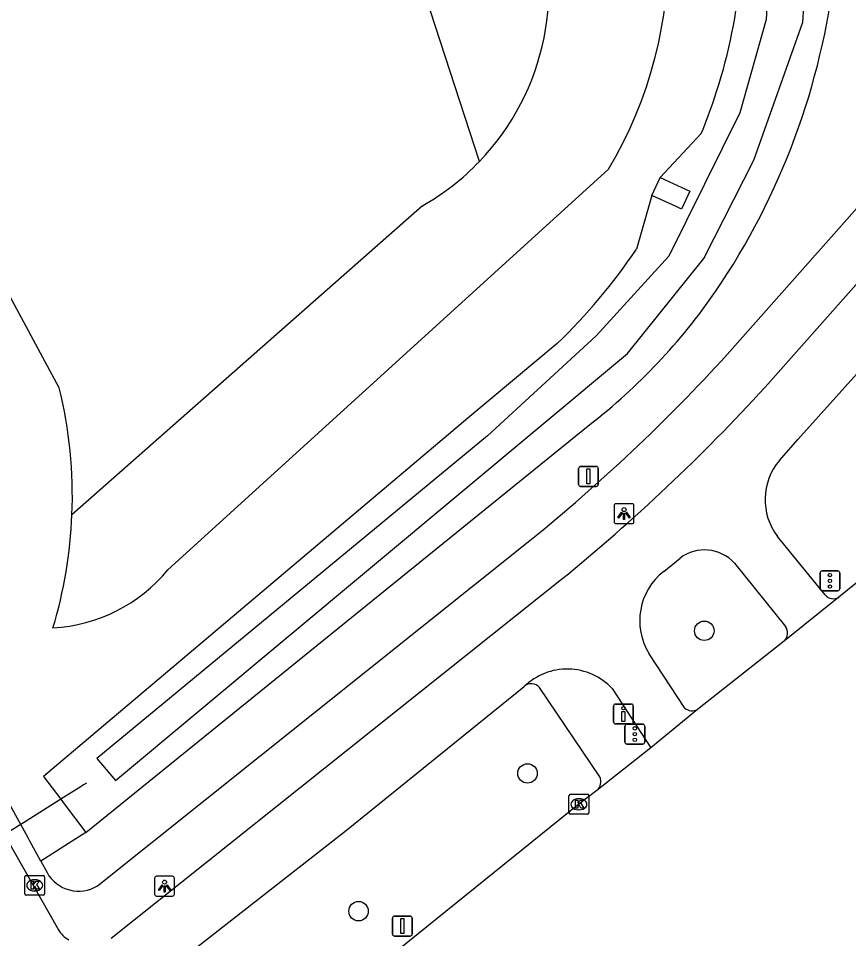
# Model space of a CAD drawing. Extents: x 159353 to 160616, y 385893 to 387321.
# Drawn here: x 160514.12 to 160555.79, y 386436.61 to 386482.83 of the extents above; entities that cross this region are included whole.
import ezdxf

# ---------------------------------------------------------------- set-up
doc = ezdxf.new("R2010")
doc.units = 0
for name, color, linetype in [('IMGEO_Berm_groen', 7, 'Continuous'), ('IMGEO_Boom', 7, 'Continuous'), ('IMGEO_Drukknoppaal', 7, 'Continuous'), ('IMGEO_Duiker', 7, 'Continuous'), ('IMGEO_Fietspad_gesloten', 7, 'Continuous'), ('IMGEO_Groenvoorziening', 7, 'Continuous'), ('IMGEO_Kolk', 7, 'Continuous'), ('IMGEO_Lichtpunt', 7, 'Continuous'), ('IMGEO_Naaldbos', 7, 'Continuous'), ('IMGEO_Rijbaan_lokaal_open', 7, 'Continuous'), ('IMGEO_Rijbaan_regionaal_gesloten', 7, 'Continuous'), ('IMGEO_Terreindeel_gesloten', 7, 'Continuous'), ('IMGEO_Verkeersbordpaal', 7, 'Continuous'), ('IMGEO_Verkeersregelinstallatiepaal', 7, 'Continuous'), ('IMGEO_Voetpad_open', 7, 'Continuous'), ('IMGEO_Waterloop', 7, 'Continuous')]:
    doc.layers.add(name, color=color, linetype=linetype)

msp = doc.modelspace()

# ---------------------------------------------------------------- linework, layer by layer
at = {"layer": 'IMGEO_Berm_groen'}
for points in [[(160517.502, 386441.937), (160542.802, 386462.429)], [(160517.502, 386441.937), (160516.808, 386441.505), (160515.236, 386440.506)]]:
    msp.add_lwpolyline(points, dxfattribs=at)
for centre, radius, start, end in [((160519.463, 386489.291), 35.866, 325.7684, 353.5915), ((160524.403, 386486.129), 30.004, 307.8238, 325.4544)]:
    msp.add_arc(centre, radius, start, end, dxfattribs=at)
at = {"layer": 'IMGEO_Boom'}
for centre in [(160548.548, 386452.07), (160539.672, 386444.907), (160531.192, 386437.989)]:
    msp.add_circle(centre, 0.489, dxfattribs=at)
at = {"layer": 'IMGEO_Drukknoppaal'}
for p, q in [((160543.995, 386447.491), (160543.995, 386448.291)), ((160543.995, 386448.291), (160543.995, 386447.491)), ((160544.095, 386448.391), (160544.885, 386448.391)), ((160544.885, 386448.391), (160544.095, 386448.391)), ((160544.985, 386448.291), (160544.985, 386447.491)), ((160544.985, 386447.491), (160544.985, 386448.291)), ((160544.885, 386447.391), (160544.095, 386447.391)), ((160544.095, 386447.391), (160544.885, 386447.391))]:
    msp.add_line(p, q, dxfattribs=at)
msp.add_lwpolyline([(160544.565, 386448.016), (160544.565, 386447.516), (160544.415, 386447.516), (160544.415, 386448.016), (160544.565, 386448.016)], dxfattribs=at)
msp.add_circle((160544.49, 386448.181), 0.085, dxfattribs=at)
for centre, start, end in [((160544.095, 386448.291), 90, 180), ((160544.095, 386448.291), 90, 180), ((160544.885, 386448.291), 0, 90), ((160544.885, 386448.291), 360, 90), ((160544.095, 386447.491), 180, 270), ((160544.095, 386447.491), 180, 270), ((160544.885, 386447.491), 270, 0), ((160544.885, 386447.491), 270, 0)]:
    msp.add_arc(centre, 0.1, start, end, dxfattribs=at)
at = {"layer": 'IMGEO_Duiker'}
msp.add_lwpolyline([(160517.528, 386444.42), (160517.387, 386444.331), (160517.26, 386444.251), (160516.242, 386443.608), (160514.5, 386442.508), (160513.671, 386441.984), (160507.706, 386438.218), (160505.396, 386436.759), (160502.884, 386435.174), (160502.579, 386434.98), (160502.449, 386434.899), (160502.342, 386434.831)], dxfattribs=at)
at = {"layer": 'IMGEO_Fietspad_gesloten'}
for points in [[(160566.971, 386481.827), (160565.479, 386480.018), (160563.358, 386477.567), (160551.604, 386464.305)], [(160552.316, 386460.624), (160553.247, 386461.669), (160560.947, 386470.248), (160569.362, 386479.876)], [(160554.614, 386453.87), (160552.222, 386456.803)], [(160546.51, 386455.052), (160547.329, 386455.723)], [(160550.063, 386455.472), (160552.632, 386452.282)], [(160541.385, 386454.654), (160518.779, 386436.611)], [(160547.575, 386448.192), (160545.778, 386450.919)], [(160520.015, 386433.567), (160520.804, 386434.384), (160521.764, 386435.158), (160530.579, 386442.052), (160539.503, 386449.265)], [(160543.925, 386449.165), (160545.865, 386446.197)]]:
    msp.add_lwpolyline(points, dxfattribs=at)
for centre, radius, start, end in [((160480.222, 386529.653), 96.777, 309.19809, 317.52711), ((160554.667, 386458.655), 3.067, 140.0433, 217.1382), ((160548.556, 386454.072), 2.057, 42.885, 126.6241), ((160548.457, 386452.576), 3.15, 128.1742, 211.7387), ((160555.019, 386454.201), 0.523, 219.3191, 302.0289), ((160552.187, 386451.963), 0.548, 314.3818, 35.6509), ((160541.665, 386447.056), 3.091, 43.0256, 134.3834), ((160547.94, 386448.586), 0.537, 227.2386, 298.8731)]:
    msp.add_arc(centre, radius, start, end, dxfattribs=at)
at = {"layer": 'IMGEO_Groenvoorziening'}
for points in [[(160537.26, 386475.644), (160531.375, 386493.728), (160503.088, 386540.817)], [(160516.169, 386464.269), (160495.304, 386503.038), (160492.847, 386530.451)], [(160548.394, 386477.04), (160546.339, 386474.836)], [(160545.921, 386473.938), (160546.339, 386474.836)], [(160545.921, 386473.938), (160545.137, 386471.234)], [(160541.163, 386466.496), (160536.68, 386462.748), (160515.376, 386444.757), (160516.242, 386443.608), (160516.417, 386443.376), (160517.502, 386441.937)]]:
    msp.add_lwpolyline(points, dxfattribs=at)
for centre, radius, start, end in [((160523.166, 386487.494), 27.309, 341.5255, 354.126), ((160523.431, 386487.413), 27.032, 337.4345, 341.5092), ((160521.445, 386487.07), 28.497, 313.7829, 326.2406), ((160493.9, 386458.825), 22.925, 357.6824, 13.737)]:
    msp.add_arc(centre, radius, start, end, dxfattribs=at)
at = {"layer": 'IMGEO_Kolk'}
for p, q in [((160541.755, 386442.931), (160541.755, 386443.783)), ((160541.83, 386443.857), (160542.682, 386443.857)), ((160542.756, 386443.783), (160542.756, 386442.931)), ((160542.243, 386443.637), (160542.268, 386443.637)), ((160542.682, 386442.857), (160541.83, 386442.857)), ((160542.266, 386443.077), (160542.241, 386443.077)), ((160514.433, 386438.861), (160514.433, 386439.713)), ((160514.508, 386439.787), (160515.36, 386439.787)), ((160514.921, 386439.567), (160514.946, 386439.567)), ((160515.434, 386439.713), (160515.434, 386438.861)), ((160515.36, 386438.787), (160514.508, 386438.787)), ((160514.944, 386439.007), (160514.919, 386439.007))]:
    msp.add_line(p, q, dxfattribs=at)
for points in [[(160541.755, 386442.931), (160541.755, 386443.783)], [(160541.83, 386443.857), (160542.682, 386443.857)], [(160542.756, 386443.783), (160542.756, 386442.931)], [(160542.076, 386443.557), (160542.199, 386443.557), (160542.199, 386443.406), (160542.329, 386443.557), (160542.493, 386443.557), (160542.347, 386443.406), (160542.5, 386443.157), (160542.348, 386443.157), (160542.263, 386443.321), (160542.199, 386443.254), (160542.199, 386443.157), (160542.076, 386443.157), (160542.076, 386443.557)], [(160542.682, 386442.857), (160541.83, 386442.857)], [(160514.433, 386438.861), (160514.433, 386439.713)], [(160514.508, 386439.787), (160515.36, 386439.787)], [(160515.434, 386439.713), (160515.434, 386438.861)], [(160514.754, 386439.487), (160514.877, 386439.487), (160514.877, 386439.336), (160515.007, 386439.487), (160515.171, 386439.487), (160515.025, 386439.336), (160515.178, 386439.087), (160515.026, 386439.087), (160514.941, 386439.251), (160514.877, 386439.184), (160514.877, 386439.087), (160514.754, 386439.087), (160514.754, 386439.487)], [(160515.36, 386438.787), (160514.508, 386438.787)]]:
    msp.add_lwpolyline(points, dxfattribs=at)
for centre, start, end in [((160541.832, 386443.781), 91.552, 178.448), ((160541.832, 386443.781), 91.552, 178.448), ((160542.68, 386443.781), 1.552, 88.448), ((160542.68, 386443.781), 1.552, 88.448), ((160541.832, 386442.933), 181.552, 268.448), ((160541.832, 386442.933), 181.552, 268.448), ((160542.68, 386442.933), 271.552, 358.448), ((160542.68, 386442.933), 271.552, 358.448), ((160514.51, 386439.711), 91.552, 178.448), ((160514.51, 386439.711), 91.552, 178.448), ((160515.358, 386439.711), 1.552, 88.448), ((160515.358, 386439.711), 1.552, 88.448), ((160514.51, 386438.863), 181.552, 268.448), ((160514.51, 386438.863), 181.552, 268.448), ((160515.358, 386438.863), 271.552, 358.448), ((160515.358, 386438.863), 271.552, 358.448)]:
    msp.add_arc(centre, 0.0765, start, end, dxfattribs=at)
for centre, major_axis, ratio, start_param, end_param in [((160542.242, 386443.357), (-0.387, 0.002), 0.722429, 4.712389, 7.853982), ((160542.267, 386443.357), (-0.39, 0.002), 0.717154, 1.570796, 4.712389), ((160514.92, 386439.287), (-0.387, 0.002), 0.722429, 4.712389, 7.853982), ((160514.945, 386439.287), (-0.39, 0.002), 0.717154, 1.570796, 4.712389)]:
    msp.add_ellipse(centre, major_axis=major_axis, ratio=ratio, start_param=start_param, end_param=end_param, dxfattribs=at)
at = {"layer": 'IMGEO_Lichtpunt'}
for p, q in [((160544.022, 386458.357), (160544.022, 386457.55)), ((160544.022, 386458.357), (160544.022, 386457.55)), ((160544.924, 386458.452), (160544.116, 386458.452)), ((160544.924, 386458.452), (160544.116, 386458.452)), ((160545.018, 386457.55), (160545.018, 386458.357)), ((160545.018, 386457.55), (160545.018, 386458.357)), ((160544.116, 386457.456), (160544.924, 386457.456)), ((160544.116, 386457.456), (160544.924, 386457.456)), ((160520.955, 386439.648), (160520.955, 386438.841)), ((160520.955, 386439.648), (160520.955, 386438.841)), ((160521.857, 386439.743), (160521.049, 386439.743)), ((160521.857, 386439.743), (160521.049, 386439.743)), ((160521.951, 386438.841), (160521.951, 386439.648)), ((160521.951, 386438.841), (160521.951, 386439.648)), ((160521.049, 386438.747), (160521.857, 386438.747)), ((160521.049, 386438.747), (160521.857, 386438.747))]:
    msp.add_line(p, q, dxfattribs=at)
for points in [[(160544.396, 386458.021), (160544.435, 386457.993), (160544.247, 386457.731), (160544.209, 386457.758), (160544.396, 386458.021)], [(160544.608, 386457.993), (160544.646, 386458.02), (160544.833, 386457.758), (160544.794, 386457.73), (160544.608, 386457.993)], [(160544.498, 386457.973), (160544.545, 386457.973), (160544.545, 386457.651), (160544.498, 386457.651), (160544.498, 386457.973)], [(160521.329, 386439.312), (160521.368, 386439.284), (160521.18, 386439.022), (160521.142, 386439.049), (160521.329, 386439.312)], [(160521.431, 386439.264), (160521.478, 386439.264), (160521.478, 386438.942), (160521.431, 386438.942), (160521.431, 386439.264)], [(160521.541, 386439.284), (160521.579, 386439.311), (160521.766, 386439.049), (160521.727, 386439.021), (160521.541, 386439.284)]]:
    msp.add_lwpolyline(points, dxfattribs=at)
for centre in [(160544.521, 386458.155), (160521.454, 386439.446)]:
    msp.add_circle(centre, 0.0994, dxfattribs=at)
for centre, start, end in [((160544.116, 386458.357), 90, 180), ((160544.116, 386458.357), 90, 180), ((160544.924, 386458.357), 0, 90), ((160544.924, 386458.357), 0, 90), ((160544.116, 386457.55), 180, 270), ((160544.116, 386457.55), 180, 270), ((160544.924, 386457.55), 270, 0), ((160544.924, 386457.55), 270, 360), ((160521.049, 386439.648), 90, 180), ((160521.049, 386439.648), 90, 180), ((160521.857, 386439.648), 0, 90), ((160521.857, 386439.648), 0, 90), ((160521.049, 386438.841), 180, 270), ((160521.049, 386438.841), 180, 270), ((160521.857, 386438.841), 270, 0), ((160521.857, 386438.841), 270, 360)]:
    msp.add_arc(centre, 0.0946, start, end, dxfattribs=at)
at = {"layer": 'IMGEO_Naaldbos'}
for points in [[(160521.62, 386455.133), (160543.736, 386475.26)], [(160534.395, 386473.411), (160516.806, 386457.898)]]:
    msp.add_lwpolyline(points, dxfattribs=at)
for centre, radius, start, end in [((160525.85, 386486.036), 20.881, 328.931, 34.7079), ((160528.205, 386484.33), 12.547, 316.1908, 20.9636), ((160528.263, 386484.233), 12.438, 299.537, 316.3292), ((160493.937, 386458.812), 22.887, 343.2486, 357.7123), ((160515.414, 386460.241), 8.038, 273.1336, 320.5436)]:
    msp.add_arc(centre, radius, start, end, dxfattribs=at)
at = {"layer": 'IMGEO_Rijbaan_lokaal_open'}
msp.add_lwpolyline([(160492.764, 386478.995), (160504.677, 386457.507), (160513.411, 386441.82), (160516.128, 386437.054)], dxfattribs=at)
msp.add_arc((160517.244, 386437.683), 1.281, 209.3783, 242.5073, dxfattribs=at)
at = {"layer": 'IMGEO_Rijbaan_regionaal_gesloten'}
for points in [[(160574.627, 386469.333), (160574.226, 386469.018), (160561.395, 386458.686), (160555.296, 386453.758)], [(160555.296, 386453.758), (160552.57, 386451.571)], [(160552.57, 386451.571), (160548.199, 386448.116)], [(160548.199, 386448.116), (160545.865, 386446.197)], [(160545.865, 386446.197), (160543.154, 386444.043)], [(160543.154, 386444.043), (160542.256, 386443.357), (160529.423, 386433.002), (160526.402, 386430.551)]]:
    msp.add_lwpolyline(points, dxfattribs=at)
at = {"layer": 'IMGEO_Terreindeel_gesloten'}
msp.add_lwpolyline([(160546.339, 386474.836), (160547.643, 386474.23), (160547.823, 386474.146), (160547.405, 386473.248), (160547.139, 386473.372), (160545.921, 386473.938)], dxfattribs=at)
at = {"layer": 'IMGEO_Verkeersbordpaal'}
for p, q in [((160542.334, 386460.323), (160543.124, 386460.323)), ((160543.124, 386460.323), (160542.334, 386460.323)), ((160542.234, 386459.423), (160542.234, 386460.223)), ((160542.234, 386460.223), (160542.234, 386459.423)), ((160543.224, 386460.223), (160543.224, 386459.423)), ((160543.224, 386459.423), (160543.224, 386460.223)), ((160543.124, 386459.323), (160542.334, 386459.323)), ((160542.334, 386459.323), (160543.124, 386459.323)), ((160532.994, 386437.738), (160533.784, 386437.738)), ((160533.784, 386437.738), (160532.994, 386437.738)), ((160532.894, 386436.838), (160532.894, 386437.638)), ((160532.894, 386437.638), (160532.894, 386436.838)), ((160533.884, 386437.638), (160533.884, 386436.838)), ((160533.884, 386436.838), (160533.884, 386437.638)), ((160533.784, 386436.738), (160532.994, 386436.738)), ((160532.994, 386436.738), (160533.784, 386436.738))]:
    msp.add_line(p, q, dxfattribs=at)
for points in [[(160542.654, 386460.198), (160542.804, 386460.198), (160542.804, 386459.448), (160542.654, 386459.448), (160542.654, 386460.198)], [(160533.314, 386437.613), (160533.464, 386437.613), (160533.464, 386436.863), (160533.314, 386436.863), (160533.314, 386437.613)]]:
    msp.add_lwpolyline(points, dxfattribs=at)
for centre, start, end in [((160542.334, 386460.223), 90, 180), ((160542.334, 386460.223), 90, 180), ((160543.124, 386460.223), 0, 90), ((160543.124, 386460.223), 360, 90), ((160542.334, 386459.423), 180, 270), ((160542.334, 386459.423), 180, 270), ((160543.124, 386459.423), 270, 0), ((160543.124, 386459.423), 270, 0), ((160532.994, 386437.638), 90, 180), ((160532.994, 386437.638), 90, 180), ((160533.784, 386437.638), 0, 90), ((160533.784, 386437.638), 360, 90), ((160532.994, 386436.838), 180, 270), ((160532.994, 386436.838), 180, 270), ((160533.784, 386436.838), 270, 0), ((160533.784, 386436.838), 270, 0)]:
    msp.add_arc(centre, 0.1, start, end, dxfattribs=at)
at = {"layer": 'IMGEO_Verkeersregelinstallatiepaal'}
for p, q in [((160554.361, 386454.178), (160554.361, 386454.978)), ((160554.361, 386454.978), (160554.361, 386454.178)), ((160554.461, 386455.078), (160555.251, 386455.078)), ((160555.251, 386455.078), (160554.461, 386455.078)), ((160555.351, 386454.978), (160555.351, 386454.178)), ((160555.351, 386454.178), (160555.351, 386454.978)), ((160555.251, 386454.078), (160554.461, 386454.078)), ((160554.461, 386454.078), (160555.251, 386454.078)), ((160544.667, 386447.382), (160545.457, 386447.382)), ((160545.457, 386447.382), (160544.667, 386447.382)), ((160544.567, 386446.482), (160544.567, 386447.282)), ((160544.567, 386447.282), (160544.567, 386446.482)), ((160545.557, 386447.282), (160545.557, 386446.482)), ((160545.557, 386446.482), (160545.557, 386447.282)), ((160545.457, 386446.382), (160544.667, 386446.382)), ((160544.667, 386446.382), (160545.457, 386446.382))]:
    msp.add_line(p, q, dxfattribs=at)
for centre in [(160554.856, 386454.868), (160554.856, 386454.578), (160554.856, 386454.288), (160545.062, 386447.172), (160545.062, 386446.882), (160545.062, 386446.592)]:
    msp.add_circle(centre, 0.085, dxfattribs=at)
for centre, start, end in [((160554.461, 386454.978), 90, 180), ((160554.461, 386454.978), 90, 180), ((160555.251, 386454.978), 0, 90), ((160555.251, 386454.978), 360, 90), ((160554.461, 386454.178), 180, 270), ((160554.461, 386454.178), 180, 270), ((160555.251, 386454.178), 270, 0), ((160555.251, 386454.178), 270, 0), ((160544.667, 386447.282), 90, 180), ((160544.667, 386447.282), 90, 180), ((160545.457, 386447.282), 0, 90), ((160545.457, 386447.282), 360, 90), ((160544.667, 386446.482), 180, 270), ((160544.667, 386446.482), 180, 270), ((160545.457, 386446.482), 270, 0), ((160545.457, 386446.482), 270, 0)]:
    msp.add_arc(centre, 0.1, start, end, dxfattribs=at)
at = {"layer": 'IMGEO_Voetpad_open'}
for points in [[(160515.236, 386440.506), (160514.696, 386441.497), (160514.613, 386441.673), (160514.241, 386442.344), (160504.566, 386459.793), (160490.371, 386485.186), (160479.875, 386504.111), (160470.25, 386521.387), (160469.756, 386522.183)], [(160549.697, 386465.949), (160563.138, 386481.114)], [(160518.09, 386439.259), (160539.792, 386456.606)], [(160543.297, 386444.737), (160540.283, 386449.217)], [(160515.236, 386440.506), (160515.553, 386439.924)]]:
    msp.add_lwpolyline(points, dxfattribs=at)
for centre, radius, start, end in [((160484.79, 386524.839), 87.641, 308.87226, 317.78287), ((160539.871, 386448.887), 0.528, 38.6933, 134.2638), ((160542.767, 386444.484), 0.587, 311.241, 25.4731), ((160517.144, 386440.822), 1.827, 209.4518, 301.1723)]:
    msp.add_arc(centre, radius, start, end, dxfattribs=at)
at = {"layer": 'IMGEO_Waterloop'}
msp.add_lwpolyline([(160505.755, 386558.933), (160516.882, 386550.21), (160523.563, 386539.529), (160550.031, 386497.316), (160552.074, 386489.784), (160551.648, 386482.763), (160550.329, 386478.082), (160546.776, 386470.89), (160543.116, 386466.89), (160537.67, 386461.869), (160518.053, 386445.656), (160518.989, 386444.55), (160544.691, 386465.997), (160548.521, 386470.763), (160551.031, 386475.699), (160553.499, 386482.635), (160553.797, 386487.273), (160553.499, 386491.188), (160552.308, 386495.061), (160550.606, 386499.614), (160518.01, 386551.316), (160506.35, 386559.997), (160505.755, 386558.933)], dxfattribs=at)

doc.saveas('drawing.dxf')
